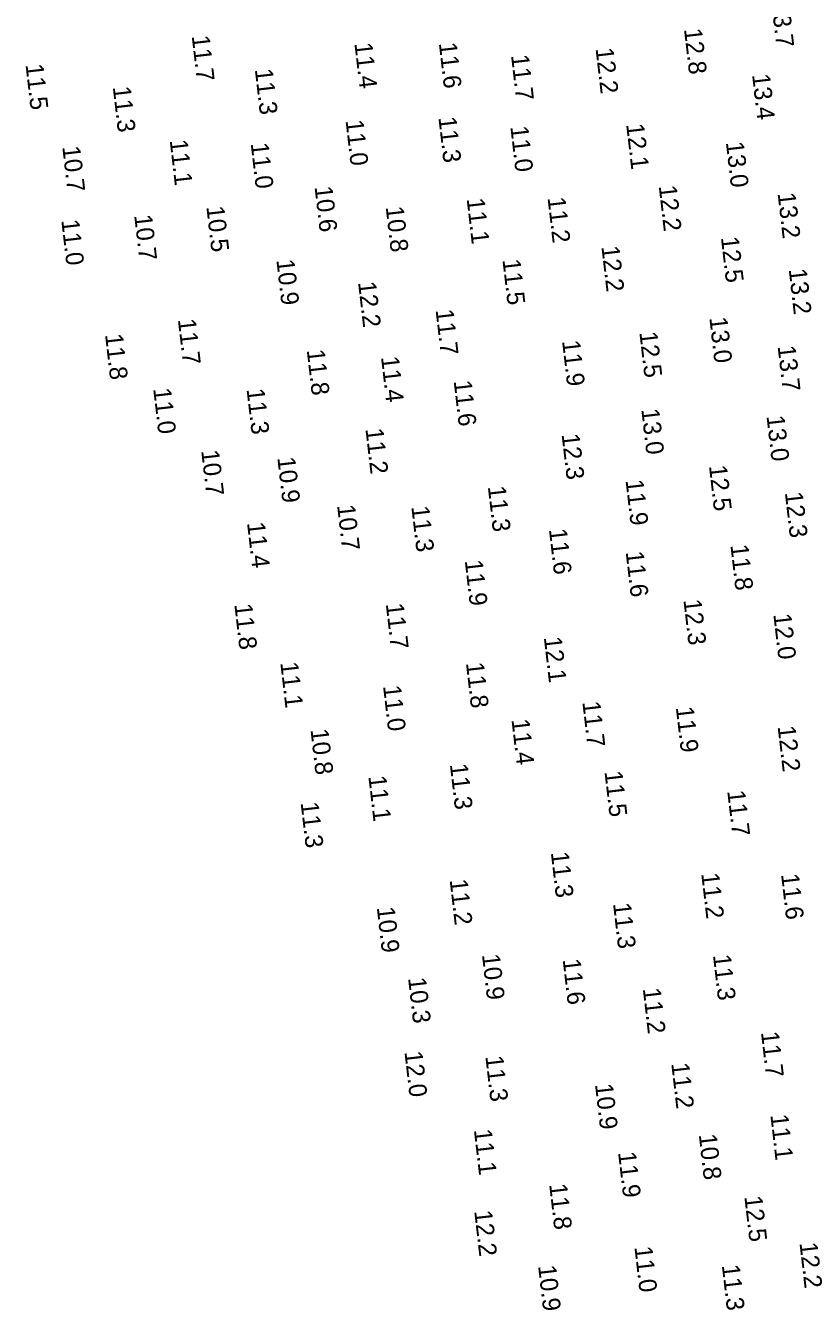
# Model space of a CAD drawing. Extents: x 1023796 to 1112670, y 656573 to 837340.
# Drawn here: x 1109494.5 to 1109715.4, y 681345.8 to 681705.8 of the extents above; entities that cross this region are included whole.
import ezdxf

# ---------------------------------------------------------------- set-up
doc = ezdxf.new("R2010")
doc.units = 0
doc.layers.add('V-TOPO-SOUN', color=7, linetype='Continuous')

msp = doc.modelspace()

# ---------------------------------------------------------------- texts
at = {"layer": 'V-TOPO-SOUN'}
for s, p in [('13.7 ', (1109703.3, 681712.4)), ('11.7 ', (1109540.96, 681702.89)), ('12.8 ', (1109678.85, 681704.85)), ('11.4 ', (1109586.53, 681700.85)), ('11.6 ', (1109610.18, 681700.91)), ('12.2 ', (1109654.08, 681699.41)), ('11.5 ', (1109494.41, 681694.89)), ('11.7 ', (1109630.4, 681697.51)), ('11.3 ', (1109558.64, 681693.54)), ('13.4 ', (1109697.92, 681692.09)), ('11.3 ', (1109518.85, 681688.61)), ('11.3 ', (1109610.06, 681680.08)), ('11.0 ', (1109584.05, 681679.23)), ('11.0 ', (1109630.21, 681677.5)), ('12.1 ', (1109662.65, 681678.18)), ('11.1 ', (1109534.8, 681673.69)), ('13.0 ', (1109690.58, 681673.13)), ('10.7 ', (1109504.71, 681671.88)), ('11.0 ', (1109557.48, 681672.8)), ('10.6 ', (1109575.37, 681660.65)), ('12.2 ', (1109671.77, 681660.86)), ('13.2 ', (1109705.07, 681658.82)), ('10.5 ', (1109545.06, 681655.06)), ('10.8 ', (1109595.29, 681655.02)), ('11.1 ', (1109617.97, 681657.29)), ('11.2 ', (1109640.63, 681657.58)), ('11.0 ', (1109504.43, 681651.31)), ('10.7 ', (1109524.85, 681652.66)), ('12.5 ', (1109689.19, 681646.47)), ('12.2 ', (1109655.72, 681643.9)), ('10.9 ', (1109564.67, 681640.16)), ('11.5 ', (1109628, 681640.2)), ('13.2 ', (1109708.19, 681637.53)), ('12.2 ', (1109587.55, 681633.92)), ('11.7 ', (1109609.27, 681626.15)), ('11.7 ', (1109537.09, 681623.46)), ('13.0 ', (1109685.95, 681623.95)), ('11.8 ', (1109516.68, 681619.26)), ('12.5 ', (1109666.35, 681619.86)), ('11.9 ', (1109644.7, 681617.45)), ('13.7 ', (1109705.07, 681615.98)), ('11.8 ', (1109573.18, 681614.89)), ('11.4 ', (1109593.98, 681612.96)), ('11.6 ', (1109614.34, 681606.22)), ('11.0 ', (1109530.18, 681604.07)), ('11.3 ', (1109556.32, 681603.94)), ('13.0 ', (1109666.89, 681598.3)), ('13.0 ', (1109701.96, 681596.39)), ('11.2 ', (1109589.62, 681592.81)), ('12.3 ', (1109644.57, 681591.27)), ('10.7 ', (1109543.62, 681586.71)), ('10.9 ', (1109564.94, 681584.74)), ('12.5 ', (1109685.84, 681582.46)), ('11.3 ', (1109623.9, 681576.64)), ('11.9 ', (1109662.48, 681578.41)), ('12.3 ', (1109707.1, 681574.97)), ('10.7 ', (1109581.68, 681571.39)), ('11.3 ', (1109602.48, 681571)), ('11.4 ', (1109556.45, 681566.5)), ('11.6 ', (1109641.02, 681564.69)), ('11.6 ', (1109662.51, 681558.35)), ('11.8 ', (1109691.85, 681560.23)), ('11.9 ', (1109617.44, 681555.9)), ('11.8 ', (1109552.9, 681543.63)), ('11.7 ', (1109595.32, 681543.77)), ('12.3 ', (1109678.69, 681544.88)), ('12.0 ', (1109703.87, 681540.88)), ('12.1 ', (1109639.59, 681534.39)), ('11.1 ', (1109565.77, 681527.3)), ('11.8 ', (1109617.77, 681527.23)), ('11.0 ', (1109594.55, 681520.77)), ('11.7 ', (1109650.38, 681516.3)), ('11.9 ', (1109676.56, 681514.8)), ('11.4 ', (1109630.53, 681511.32)), ('10.8 ', (1109574.23, 681508.56)), ('12.2 ', (1109705.07, 681509.42)), ('11.3 ', (1109613.27, 681498.82)), ('11.5 ', (1109656.58, 681496.76)), ('11.1 ', (1109590.44, 681495.47)), ('11.7 ', (1109690.96, 681491.34)), ('11.3 ', (1109571.47, 681488.06)), ('11.3 ', (1109641.55, 681474.11)), ('11.2 ', (1109683.68, 681468.21)), ('11.6 ', (1109706.04, 681467.97)), ('11.2 ', (1109613.21, 681466.44)), ('10.9 ', (1109592.8, 681458.69)), ('11.3 ', (1109658.97, 681459.81)), ('10.9 ', (1109622.26, 681445.47)), ('11.6 ', (1109644.86, 681444.12)), ('11.3 ', (1109686.96, 681445.34)), ('10.3 ', (1109601.56, 681438.91)), ('11.2 ', (1109667.31, 681435.96)), ('11.7 ', (1109700.41, 681423.75)), ('12.0 ', (1109600.55, 681418.24)), ('11.3 ', (1109623.21, 681416.96)), ('11.2 ', (1109675.28, 681414.99)), ('10.9 ', (1109653.92, 681409.15)), ('11.1 ', (1109703.04, 681400.56)), ('11.1 ', (1109620, 681396.39)), ('10.8 ', (1109682.99, 681395.05)), ('11.9 ', (1109660.38, 681390.06)), ('11.8 ', (1109641.09, 681381.1)), ('12.5 ', (1109695.75, 681377.7)), ('12.2 ', (1109620.09, 681373.62)), ('11.0 ', (1109664.96, 681363.55)), ('12.2 ', (1109711.2, 681364.66)), ('10.9 ', (1109637.98, 681358.27)), ('11.3 ', (1109689.45, 681358.43))]:
    msp.add_text(s, height=5, rotation=276.5594, dxfattribs=at).set_placement(p)

doc.saveas('drawing.dxf')
